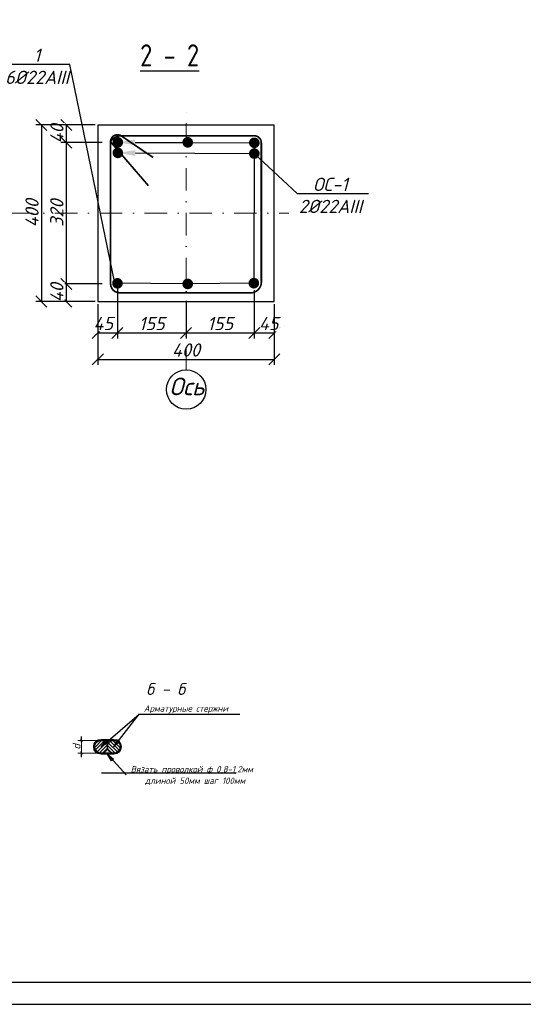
# Model space of a CAD drawing. Header units: millimetres. Extents: x -33345 to 4712671, y -3392 to 121473.
# Tile 631 of 656: x 3251417 to 3262838, y 44501 to 66817. Entities that reach past the tile are written whole.
import ezdxf
from ezdxf import colors
from ezdxf.entities.mleader import LeaderData, LeaderLine
from ezdxf.math import Vec2, Vec3

# ---------------------------------------------------------------- set-up
doc = ezdxf.new("R2010")
doc.units = ezdxf.units.MM
doc.linetypes.add('DASHDOTX2', pattern=[50.8, 25.4, -12.7, 0, -12.7])
for name, color, linetype, lineweight in [('0.25', 7, 'Continuous', 25), ('ар-ра', 117, 'Continuous', 30), ('Размеры1', 252, 'Continuous', 15)]:
    doc.layers.add(name, color=color, linetype=linetype, lineweight=lineweight)
for name, color, linetype in [('_линия', 7, 'Continuous'), ('Лист', 7, 'Continuous'), ('размеры КЖ', 7, 'Continuous')]:
    doc.layers.add(name, color=color, linetype=linetype)
doc.styles.add('#_text', font='CS_Gost2304.shx')
doc.styles.add('_text', font='isocpeui.ttf')
doc.styles.add('GOST 2.304', font='isocpeui.ttf')
doc.styles.add('ISOCPEUR', font='isocpeui.ttf', dxfattribs={"height": 300})
doc.styles.add('ISOCPEUR_1.00', font='isocpeui.ttf')
doc.styles.add('simplex 300', font='isocpeui.ttf', dxfattribs={"height": 300})
doc.styles.get("Standard").update_dxf_attribs({"font": 'arial.ttf'})
doc.dimstyles.new('SPDS$0', dxfattribs={"dimscale": 100, "dimtxt": 2.5, "dimasz": 1.5, "dimexe": 2, "dimexo": 0.625, "dimtad": 1, "dimdec": 0, "dimtxsty": 'GOST 2.304', "dimblk": '*U113', "dimcen": 0, "dimdle": 2, "dimclre": 256, "dimaunit": 1, "dimazin": 0, "dimtfac": 1, "dimtdec": 0, "dimtmove": 1, "dimatfit": 3, "dimfxl": 0.18, "dimtfill": 1, "dimtolj": 1, "dimtzin": 0, "dimlwe": -1, "dimarcsym": 0})
doc.dimstyles.new('М 100', dxfattribs={"dimscale": 100, "dimtxt": 3, "dimasz": 2.5, "dimexe": 1.25, "dimexo": 0.625, "dimtad": 1, "dimdec": 0, "dimtxsty": 'Standard', "dimblk": 'OBLIQUE', "dimcen": 2.5, "dimadec": 0, "dimazin": 0, "dimtfac": 1, "dimtdec": 0, "dimtmove": 0, "dimatfit": 3, "dimfxl": 1, "dimtfill": 1, "dimarcsym": 0})

# ---------------------------------------------------------------- blocks, each defined once
blk = doc.blocks.new('*U328')
at = {"layer": '0.25', "color": 5, "linetype": 'Continuous', "lineweight": 25, "ltscale": 100}
blk.add_lwpolyline([(-59400, 0), (0, 0), (0, 42000), (-59400, 42000), (-59400, 0)], dxfattribs=at)
at = {"layer": '0.25', "color": 7, "linetype": 'Continuous', "lineweight": 30, "ltscale": 100}
blk.add_lwpolyline([(-57400, 500), (-500, 500), (-500, 41500), (-57400, 41500), (-57400, 500)], dxfattribs=at)
blk = doc.blocks.new('_Oblique')
at = {"color": 0, "linetype": 'ByBlock', "lineweight": -2}
blk.add_line((-0.5, -0.5), (0.5, 0.5), dxfattribs=at)
blk = doc.blocks.new('*D2332')
at = {"color": 0, "lineweight": -2, "ltscale": 100, "transparency": 16777216}
for p, q in [((3253634, 60779), (3253634, 59594)), ((3253189, 60367), (3253189, 59594)), ((3253189, 59719), (3253634, 59719))]:
    blk.add_line(p, q, dxfattribs=at)
at = {"layer": 'Defpoints', "color": 0, "ltscale": 100, "transparency": 16777216}
for p in [(3253634, 60842), (3253189, 60430), (3253634, 59719)]:
    blk.add_point(p, dxfattribs=at)
at = {"color": 0, "lineweight": -2, "ltscale": 100, "transparency": 16777216, "xscale": 250, "yscale": 250, "zscale": 250, "rotation": 180}
blk.add_blockref('_Oblique', (3253189, 59719), dxfattribs=at)
at = {"color": 0, "lineweight": -2, "ltscale": 100, "transparency": 16777216, "xscale": 250, "yscale": 250, "zscale": 250}
blk.add_blockref('_Oblique', (3253634, 59719), dxfattribs=at)
at = {"color": 0, "ltscale": 100, "transparency": 16777216, "insert": (3253312, 59932), "char_height": 300, "attachment_point": 5, "style": 'ISOCPEUR_1.00', "bg_fill": 3, "box_fill_scale": 1.1, "bg_fill_color": 256, "bg_fill_true_color": 13158600, "bg_fill_transparency": 0}
blk.add_mtext('45', dxfattribs=at)
blk = doc.blocks.new('*D2333')
at = {"color": 0, "lineweight": -2, "ltscale": 100, "transparency": 16777216}
for p, q in [((3253634, 60711), (3253634, 59593)), ((3255189, 60442), (3255189, 59593)), ((3253634, 59718), (3255189, 59718))]:
    blk.add_line(p, q, dxfattribs=at)
at = {"layer": 'Defpoints', "color": 0, "ltscale": 100, "transparency": 16777216}
for p in [(3253634, 60774), (3255189, 60504), (3255189, 59718)]:
    blk.add_point(p, dxfattribs=at)
at = {"color": 0, "lineweight": -2, "ltscale": 100, "transparency": 16777216, "xscale": 250, "yscale": 250, "zscale": 250, "rotation": 180}
blk.add_blockref('_Oblique', (3253634, 59718), dxfattribs=at)
at = {"color": 0, "lineweight": -2, "ltscale": 100, "transparency": 16777216, "xscale": 250, "yscale": 250, "zscale": 250}
blk.add_blockref('_Oblique', (3255189, 59718), dxfattribs=at)
at = {"color": 0, "ltscale": 100, "transparency": 16777216, "insert": (3254412, 59930), "char_height": 300, "attachment_point": 5, "style": 'ISOCPEUR_1.00', "bg_fill": 3, "box_fill_scale": 1.1, "bg_fill_color": 256, "bg_fill_true_color": 13158600, "bg_fill_transparency": 0}
blk.add_mtext('155', dxfattribs=at)
blk = doc.blocks.new('*D2334')
at = {"color": 0, "lineweight": -2, "ltscale": 100, "transparency": 16777216}
for p, q in [((3256737, 60687), (3256737, 59593)), ((3257189, 60367), (3257189, 59593)), ((3256737, 59718), (3257189, 59718))]:
    blk.add_line(p, q, dxfattribs=at)
at = {"layer": 'Defpoints', "color": 0, "ltscale": 100, "transparency": 16777216}
for p in [(3256737, 60749), (3257189, 60430)]:
    blk.add_point(p, dxfattribs=at)
at = {"color": 0, "lineweight": -2, "ltscale": 100, "transparency": 16777216, "xscale": 250, "yscale": 250, "zscale": 250, "rotation": 180}
blk.add_blockref('_Oblique', (3256737, 59718), dxfattribs=at)
at = {"color": 0, "lineweight": -2, "ltscale": 100, "transparency": 16777216, "xscale": 250, "yscale": 250, "zscale": 250}
blk.add_blockref('_Oblique', (3257189, 59718), dxfattribs=at)
at = {"color": 0, "ltscale": 100, "transparency": 16777216, "insert": (3257063, 59930), "char_height": 300, "attachment_point": 5, "style": 'ISOCPEUR_1.00', "bg_fill": 3, "box_fill_scale": 1.1, "bg_fill_color": 256, "bg_fill_true_color": 13158600, "bg_fill_transparency": 0}
blk.add_mtext('45', dxfattribs=at)
at = {"layer": 'Defpoints', "color": 0, "ltscale": 100, "transparency": 16777216}
blk.add_point((3257189, 59718), dxfattribs=at)
blk = doc.blocks.new('*D2335')
at = {"color": 0, "lineweight": -2, "ltscale": 100, "transparency": 16777216}
for p, q in [((3253189, 60367), (3253189, 58993)), ((3257189, 60367), (3257189, 58993)), ((3253189, 59118), (3257189, 59118))]:
    blk.add_line(p, q, dxfattribs=at)
at = {"layer": 'Defpoints', "color": 0, "ltscale": 100, "transparency": 16777216}
for p in [(3253189, 60430), (3257189, 60430), (3257189, 59118)]:
    blk.add_point(p, dxfattribs=at)
at = {"color": 0, "lineweight": -2, "ltscale": 100, "transparency": 16777216, "xscale": 250, "yscale": 250, "zscale": 250, "rotation": 180}
blk.add_blockref('_Oblique', (3253189, 59118), dxfattribs=at)
at = {"color": 0, "lineweight": -2, "ltscale": 100, "transparency": 16777216, "xscale": 250, "yscale": 250, "zscale": 250}
blk.add_blockref('_Oblique', (3257189, 59118), dxfattribs=at)
at = {"color": 0, "ltscale": 100, "transparency": 16777216, "insert": (3255189, 59331), "char_height": 300, "attachment_point": 5, "style": 'ISOCPEUR_1.00', "bg_fill": 3, "box_fill_scale": 1.1, "bg_fill_color": 256, "bg_fill_true_color": 13158600, "bg_fill_transparency": 0}
blk.add_mtext('400', dxfattribs=at)
blk = doc.blocks.new('*D2336')
at = {"color": 0, "lineweight": -2, "ltscale": 100, "transparency": 16777216}
for p, q in [((3253126, 64430), (3252348, 64430)), ((3252473, 64430), (3252473, 64030)), ((3253289, 64030), (3252348, 64030))]:
    blk.add_line(p, q, dxfattribs=at)
at = {"layer": 'Defpoints', "color": 0, "ltscale": 100, "transparency": 16777216}
for p in [(3253189, 64430), (3253351, 64030)]:
    blk.add_point(p, dxfattribs=at)
at = {"color": 0, "lineweight": -2, "ltscale": 100, "transparency": 16777216, "xscale": 250, "yscale": 250, "zscale": 250}
for p, rotation in [((3252473, 64430), 90), ((3252473, 64030), 270)]:
    blk.add_blockref('_Oblique', p, dxfattribs=dict(at, rotation=rotation))
at = {"color": 0, "ltscale": 100, "transparency": 16777216, "insert": (3252261, 64230), "char_height": 300, "attachment_point": 5, "rotation": 90, "style": 'ISOCPEUR_1.00', "bg_fill": 3, "box_fill_scale": 1.1, "bg_fill_color": 256, "bg_fill_true_color": 13158600, "bg_fill_transparency": 0}
blk.add_mtext('40', dxfattribs=at)
at = {"layer": 'Defpoints', "color": 0, "ltscale": 100, "transparency": 16777216}
blk.add_point((3252473, 64030), dxfattribs=at)
blk = doc.blocks.new('*D2337')
at = {"color": 0, "lineweight": -2, "ltscale": 100, "transparency": 16777216}
for p, q in [((3252773, 64030), (3252347, 64030)), ((3252472, 64030), (3252472, 60829)), ((3253291, 60829), (3252347, 60829))]:
    blk.add_line(p, q, dxfattribs=at)
at = {"layer": 'Defpoints', "color": 0, "ltscale": 100, "transparency": 16777216}
for p in [(3252835, 64030), (3252472, 60829), (3253353, 60829)]:
    blk.add_point(p, dxfattribs=at)
at = {"color": 0, "lineweight": -2, "ltscale": 100, "transparency": 16777216, "xscale": 250, "yscale": 250, "zscale": 250}
for p, rotation in [((3252472, 64030), 90), ((3252472, 60829), 270)]:
    blk.add_blockref('_Oblique', p, dxfattribs=dict(at, rotation=rotation))
at = {"color": 0, "ltscale": 100, "transparency": 16777216, "insert": (3252259, 62430), "char_height": 300, "attachment_point": 5, "rotation": 90, "style": 'ISOCPEUR_1.00', "bg_fill": 3, "box_fill_scale": 1.1, "bg_fill_color": 256, "bg_fill_true_color": 13158600, "bg_fill_transparency": 0}
blk.add_mtext('320', dxfattribs=at)
blk = doc.blocks.new('*D2338')
at = {"color": 0, "lineweight": -2, "ltscale": 100, "transparency": 16777216}
for p, q in [((3253291, 60829), (3252347, 60829)), ((3252472, 60829), (3252472, 60430)), ((3253126, 60430), (3252347, 60430))]:
    blk.add_line(p, q, dxfattribs=at)
at = {"layer": 'Defpoints', "color": 0, "ltscale": 100, "transparency": 16777216}
for p in [(3253353, 60829), (3253189, 60430)]:
    blk.add_point(p, dxfattribs=at)
at = {"color": 0, "lineweight": -2, "ltscale": 100, "transparency": 16777216, "xscale": 250, "yscale": 250, "zscale": 250}
for p, rotation in [((3252472, 60829), 90), ((3252472, 60430), 270)]:
    blk.add_blockref('_Oblique', p, dxfattribs=dict(at, rotation=rotation))
at = {"color": 0, "ltscale": 100, "transparency": 16777216, "insert": (3252259, 60629), "char_height": 300, "attachment_point": 5, "rotation": 90, "style": 'ISOCPEUR_1.00', "bg_fill": 3, "box_fill_scale": 1.1, "bg_fill_color": 256, "bg_fill_true_color": 13158600, "bg_fill_transparency": 0}
blk.add_mtext('40', dxfattribs=at)
at = {"layer": 'Defpoints', "color": 0, "ltscale": 100, "transparency": 16777216}
blk.add_point((3252472, 60430), dxfattribs=at)
blk = doc.blocks.new('*D2339')
at = {"color": 0, "lineweight": -2, "ltscale": 100, "transparency": 16777216}
for p, q in [((3253126, 64430), (3251785, 64430)), ((3251910, 64430), (3251910, 60430)), ((3253126, 60430), (3251785, 60430))]:
    blk.add_line(p, q, dxfattribs=at)
at = {"layer": 'Defpoints', "color": 0, "ltscale": 100, "transparency": 16777216}
for p in [(3253189, 64430), (3251910, 60430), (3253189, 60430)]:
    blk.add_point(p, dxfattribs=at)
at = {"color": 0, "lineweight": -2, "ltscale": 100, "transparency": 16777216, "xscale": 250, "yscale": 250, "zscale": 250}
for p, rotation in [((3251910, 64430), 90), ((3251910, 60430), 270)]:
    blk.add_blockref('_Oblique', p, dxfattribs=dict(at, rotation=rotation))
at = {"color": 0, "ltscale": 100, "transparency": 16777216, "insert": (3251697, 62430), "char_height": 300, "attachment_point": 5, "rotation": 90, "style": 'ISOCPEUR_1.00', "bg_fill": 3, "box_fill_scale": 1.1, "bg_fill_color": 256, "bg_fill_true_color": 13158600, "bg_fill_transparency": 0}
blk.add_mtext('400', dxfattribs=at)
blk = doc.blocks.new('*D2340')
at = {"color": 0, "lineweight": -2, "ltscale": 20, "transparency": 16777216}
for p, q in [((3255189, 60442), (3255189, 59593)), ((3256737, 60367), (3256737, 59593)), ((3255189, 59718), (3256737, 59718))]:
    blk.add_line(p, q, dxfattribs=at)
at = {"layer": 'Defpoints', "color": 0, "ltscale": 20, "transparency": 16777216}
for p in [(3255189, 60504), (3256737, 60430), (3256737, 59718)]:
    blk.add_point(p, dxfattribs=at)
at = {"color": 0, "lineweight": -2, "ltscale": 20, "transparency": 16777216, "xscale": 250, "yscale": 250, "zscale": 250, "rotation": 180}
blk.add_blockref('_Oblique', (3255189, 59718), dxfattribs=at)
at = {"color": 0, "lineweight": -2, "ltscale": 20, "transparency": 16777216, "xscale": 250, "yscale": 250, "zscale": 250}
blk.add_blockref('_Oblique', (3256737, 59718), dxfattribs=at)
at = {"color": 0, "ltscale": 20, "transparency": 16777216, "insert": (3255963, 59930), "char_height": 300, "attachment_point": 5, "style": 'ISOCPEUR_1.00', "bg_fill": 3, "box_fill_scale": 1.1, "bg_fill_color": 256, "bg_fill_true_color": 13158600, "bg_fill_transparency": 0}
blk.add_mtext('155', dxfattribs=at)
blk = doc.blocks.new('_ArchTick')
at = {"color": 0, "linetype": 'ByBlock', "const_width": 0.15}
blk.add_lwpolyline([(-0.5, -0.5), (0.5, 0.5)], dxfattribs=at)
blk = doc.blocks.new('*D314')
at = {"layer": 'Defpoints', "color": 0, "ltscale": 100, "transparency": 16777216}
for p in [(-49976909, 22685258), (-49976909, 22684758)]:
    blk.add_point(p, dxfattribs=at)
at = {"layer": 'Размеры1', "ltscale": 100, "transparency": 16777216}
for p, q in [((-49976956, 22685258), (-49977825, 22685258)), ((-49976956, 22684758), (-49977825, 22684758))]:
    blk.add_line(p, q, dxfattribs=at)
at = {"layer": 'Размеры1', "color": 0, "lineweight": -2, "ltscale": 100, "transparency": 16777216}
blk.add_line((-49977675, 22684608), (-49977675, 22685408), dxfattribs=at)
at = {"layer": 'Размеры1', "color": 0, "lineweight": 0, "ltscale": 100, "transparency": 16777216, "insert": (-49977872, 22685008), "char_height": 300, "attachment_point": 5, "rotation": 90, "style": 'ISOCPEUR', "bg_fill": 3, "box_fill_scale": 1.1, "bg_fill_color": 256, "bg_fill_true_color": 13158600, "bg_fill_transparency": 0}
blk.add_mtext('\\A1;d', dxfattribs=at)
at = {"layer": 'Defpoints', "color": 0, "ltscale": 100, "transparency": 16777216}
blk.add_point((-49977675, 22685258), dxfattribs=at)
at = {"layer": 'Размеры1', "color": 0, "lineweight": -2, "ltscale": 100, "transparency": 16777216, "xscale": 112.5, "yscale": 112.5, "zscale": 112.5}
for p, rotation in [((-49977675, 22685258), 90), ((-49977675, 22684758), 270)]:
    blk.add_blockref('_ArchTick', p, dxfattribs=dict(at, rotation=rotation))
blk = doc.blocks.new('*U113')
at = {"color": 0, "linetype": 'ByBlock', "const_width": 0.15}
blk.add_lwpolyline([(-0.5, -0.5), (0.5, 0.5)], dxfattribs=at)
blk = doc.blocks.new('jsd')
at = {"layer": 'размеры КЖ', "lineweight": 9}
h = blk.add_hatch(dxfattribs=at)
h.set_pattern_fill('ANSI31', color=250, scale=30, angle=-90, style=0)
h.set_pattern_definition([(45, (-49932736.29, 22970022.37), (67.35192, -67.35192), [])])
h.paths.add_polyline_path([(-49977159.3, 22685008.5, 1), (-49976659.3, 22685008.5, 1)])
h = blk.add_hatch(dxfattribs=at)
h.set_pattern_fill('ANSI31', color=250, scale=30, style=0)
h.set_pattern_definition([(315, (-49932736.29, 22970022.37), (-67.35192, -67.35192), [])])
h.paths.add_polyline_path([(-49976659.3, 22685008.5, 1), (-49976159.3, 22685008.5, 1)])
at = {"color": 250, "lineweight": 25, "ltscale": 100}
for p, q in [((-49976409.3, 22685008.5), (-49976263.9, 22685276.2)), ((-49976263.9, 22685276.2), (-49976184.7, 22685214.3)), ((-49976713.2, 22685241.7), (-49976648, 22685165.1)), ((-49976184.7, 22685214.3), (-49976409.3, 22685008.5)), ((-49976659.3, 22684718.5), (-49976421, 22684528.7)), ((-49976495.8, 22684461.4), (-49976659.3, 22684718.5)), ((-49976421, 22684528.7), (-49976495.8, 22684461.4))]:
    blk.add_line(p, q, dxfattribs=at)
for points in [[(-49976409.3, 22685008.5), (-49975411.2, 22686285.4)], [(-49975411.2, 22686285.4), (-49971461.2, 22686285.4)], [(-49976659.3, 22684718.5), (-49975926.9, 22683903.8)], [(-49976893.6, 22683981.1), (-49971619.6, 22683981.1)]]:
    blk.add_lwpolyline(points, dxfattribs=at)
at = {"color": 250, "ltscale": 15}
blk.add_lwpolyline([(-49976409.3, 22685298.5, -1), (-49976409.3, 22684718.5), (-49976909.3, 22684718.5, -1), (-49976909.3, 22685298.5)], format="xyb", close=True, dxfattribs=at)
blk.add_lwpolyline([(-49976409.3, 22685258.5, -1), (-49976409.3, 22684758.5), (-49976909.3, 22684758.5, -1), (-49976909.3, 22685258.5), (-49976409.3, 22685258.5)], format="xyb", dxfattribs=at)
at = {"layer": 'ар-ра', "color": 250}
for centre in [(-49976909.3, 22685008.5), (-49976409.3, 22685008.5)]:
    blk.add_circle(centre, 250, dxfattribs=at)
at = {"color": 250, "linetype": 'Continuous', "lineweight": 0, "ltscale": 100, "style": 'ISOCPEUR'}
blk.add_text('б - б', height=466.67, dxfattribs=at).set_placement((-49975139.5, 22687040.7))
at = {"lineweight": 25, "ltscale": 100, "char_height": 250, "attachment_point": 1, "style": 'ISOCPEUR'}
for s, insert, width in [('\\fISOCPEUR|b0|i1|c1|p34;\\W1.0000000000;\\T1.0000000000;\\o\\lАрматурные стержни ', (-49975231.5, 22686635.4), 3637.5), ('\\fISOCPEUR|b0|i1|c1|p34;\\W1.0000000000;\\T1.0000000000;\\o\\lВязать проволкой ф 0,8-1,2мм', (-49975748.1, 22684253.8), 5100.568), ('\\fISOCPEUR|b0|i1|c1|p34;\\W1.0000000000;\\T1.0000000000;\\o\\lдлиной 50мм шаг 100мм', (-49975185.8, 22683803.8), 3988.258)]:
    blk.add_mtext(s, dxfattribs=dict(at, insert=insert, width=width))
at = {"layer": 'Размеры1', "color": 250, "lineweight": 0, "ltscale": 100}
dim = blk.add_linear_dim(base=(-49977674.8, 22685258.5), p1=(-49976909.3, 22684758.5), p2=(-49976909.3, 22685258.5), angle=90, text='d', dimstyle='SPDS$0', override={"dimscale": 75, "dimlfac": 1, "dimtxsty": 'ISOCPEUR', "dimblk1": 'ArchTick', "dimblk2": 'ArchTick', "dimsah": 1, "dimtolj": 1}, dxfattribs=at)
dim.commit()
dim.dimension.update_dxf_attribs({"geometry": '*D314', "text_midpoint": (-49977674.8, 22685008.5), "dimtype": 128})
at = {"color": 250, "lineweight": 25, "ltscale": 100}
for p, q in [((-49976909.3, 22685008.5), (-49976713.2, 22685241.7)), ((-49976648, 22685165.1), (-49976909.3, 22685008.5))]:
    blk.add_line(p, q, dxfattribs=at)
blk.add_lwpolyline([(-49976909.3, 22685008.5), (-49975411.2, 22686285.4)], dxfattribs=at)

msp = doc.modelspace()

# ---------------------------------------------------------------- linework, layer by layer
at = {"ltscale": 100}
msp.add_lwpolyline([(3253188.903, 60429.501), (3257188.903, 60429.501), (3257188.903, 64429.501), (3253188.903, 64429.501)], close=True, dxfattribs=at)
at = {"ltscale": 100, "const_width": 38.06}
msp.add_lwpolyline([(3254442.118, 63694.386), (3253714.764, 64185.445, 0.649720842), (3253479.434, 64020.392), (3253479.434, 60836.459, 0.409247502), (3253667.124, 60629.501), (3256695.337, 60628.328, 0.378566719), (3256896.696, 60889.254), (3256896.696, 64026.196, 0.44983918), (3256718.399, 64184.271), (3253714.764, 64185.445, 0.263368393), (3253476.508, 64050.592), (3254335.487, 63054.97)], format="xyb", dxfattribs=at)
at = {"color": 5, "ltscale": 100, "const_width": 120.318}
for points in [[(3253589.979, 64006.461, 1.108539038), (3253686.704, 64076.946, 0.902088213), (3253589.979, 64006.461, 0.575163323)], [(3255175.403, 64006.461, 1.108539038), (3255272.127, 64076.946, 0.902088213), (3255175.403, 64006.461, 0.575163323)], [(3256685.473, 63995.945, 1.108539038), (3256782.198, 64066.43, 0.902088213), (3256685.473, 63995.945, 0.575163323)], [(3253582.242, 60811.463, 1.108539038), (3253678.966, 60881.948, 0.902088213), (3253582.242, 60811.463, 0.575163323)], [(3256674.869, 60813.836, 1.108539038), (3256771.594, 60884.321, 0.902088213), (3256674.869, 60813.836, 0.575163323)]]:
    msp.add_lwpolyline(points, format="xyb", dxfattribs=at)
at = {"color": 242, "ltscale": 100, "true_color": 0xcd2027, "const_width": 120.318}
for points in [[(3253589.979, 63767.381, 1.108539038), (3253686.704, 63837.866, 0.902088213), (3253589.979, 63767.381, 0.575163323)], [(3256685.473, 63751.888, 1.108539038), (3256782.198, 63822.374, 0.902088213), (3256685.473, 63751.888, 0.575163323)]]:
    msp.add_lwpolyline(points, format="xyb", dxfattribs=at)
at = {"ltscale": 100}
msp.add_circle((3255192.873, 58433.014), 446.349, dxfattribs=at)

# ---------------------------------------------------------------- block references
at = {"layer": 'Лист', "ltscale": 100, "transparency": 33554687}
msp.add_blockref('*U328', (3294252.538, 44501.326, 1359241.5), dxfattribs=at)

# ---------------------------------------------------------------- texts
at = {"insert": (3254810.176, 58705.048), "char_height": 400, "width": 389.36983, "attachment_point": 1, "style": '_text'}
msp.add_mtext('Ось', dxfattribs=at)
at = {"layer": '_линия', "color": 18, "true_color": 0x000000, "insert": (3254149.068, 66259.463), "char_height": 500, "width": 3740.04605, "attachment_point": 1, "style": '#_text'}
msp.add_mtext('{\\L2 - 2}', dxfattribs=at)

# ---------------------------------------------------------------- leaders
at = {"lineweight": 25}
ml = msp.add_multileader_mtext('Standard', dxfattribs=at)
ml.set_content('ОС-1\\P2%%C22AIII', color=256, style='simplex 300')
ml.set_leader_properties()
ml.build(insert=Vec2(0, 0))
ml.multileader.update_dxf_attribs({"has_dogleg": 0, "text_left_attachment_type": 6, "text_right_attachment_type": 6, "dogleg_length": 0.36, "arrow_head_size": 400})
ctx = ml.context
ctx.base_point, ctx.char_height, ctx.arrow_head_size, ctx.plane_origin = Vec3(3257711.936, 62874.91), 300, 400, Vec3(3254338.008, 64662.709)
ctx.left_attachment, ctx.right_attachment, ctx.text_align_type = 6, 6, 1
notes = []
notes.append((ctx, [(0, (1, 1, 0), (3257711.576, 62874.91), (1, 0), 0.36, [(1, [(3253641.979, 63797.632), (3256737.474, 63782.139)], 0, [])])]))
ctx.mtext.insert, ctx.mtext.alignment, ctx.mtext.flow_direction = Vec3(3258463.936, 63234.91), 2, 5
for ctx, leaders in notes:
    for number, flags, end, landing, length, lines in leaders:
        leader = LeaderData()
        leader.index, (leader.has_last_leader_line, leader.has_dogleg_vector, leader.attachment_direction) = number, flags
        leader.last_leader_point, leader.dogleg_vector, leader.dogleg_length = Vec3(end), Vec3(landing), length
        for number, points, colour, breaks in lines:
            line = LeaderLine()
            line.index, line.vertices, line.color, line.breaks = number, Vec3.list(points), colors.encode_raw_color(colour), breaks
            leader.lines.append(line)
        ctx.leaders.append(leader)

# ---------------------------------------------------------------- next in the draw order: block references
at = {"color": 7, "true_color": 0xffffff, "xscale": 0.5780932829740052, "yscale": 0.5780932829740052, "zscale": 0.5780932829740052}
msp.add_blockref('jsd', (32144577.876, -13063713.429, 1359241.5), dxfattribs=at)

# ---------------------------------------------------------------- next in the draw order: dimensions: what is measured, and where the dimension line sits
at = {"ltscale": 100}
dim = msp.add_linear_dim(base=(3252473.071, 64029.688), p1=(3253188.903, 64429.501), p2=(3253351.449, 64029.688), angle=270, dimstyle='М 100', override={"dimlfac": 0.1, "dimtxsty": 'ISOCPEUR_1.00', "dimfxl": 100, "dimarcsym": 1}, dxfattribs=at)
dim.commit()
dim.dimension.update_dxf_attribs({"geometry": '*D2336', "text_midpoint": (3252473.071, 64229.595), "dimtype": 160})
for base, p1, p2, picture, middle in [((3253634.242, 59719.071), (3253188.903, 60429.501), (3253634.242, 60841.713), '*D2332', (3253311.573, 59719.071)), ((3257188.903, 59717.897), (3256737.474, 60749.429), (3257188.903, 60429.501), '*D2334', (3257063.189, 59717.897))]:
    dim = msp.add_linear_dim(base=base, p1=p1, p2=p2, dimstyle='М 100', override={"dimlfac": 0.1, "dimtxsty": 'ISOCPEUR_1.00', "dimfxl": 100, "dimarcsym": 1}, dxfattribs=at)
    dim.commit()
    dim.dimension.update_dxf_attribs({"geometry": picture, "text_midpoint": middle, "dimtype": 160})

# ---------------------------------------------------------------- next in the draw order: dimensions: what is measured, and where the dimension line sits
dim = msp.add_linear_dim(base=(3252471.898, 60829.362), p1=(3252835.233, 64029.688), p2=(3253353.488, 60829.362), angle=270, dimstyle='М 100', override={"dimlfac": 0.1, "dimtxsty": 'ISOCPEUR_1.00', "dimfxl": 100, "dimarcsym": 1}, dxfattribs=at)
dim.commit()
dim.dimension.update_dxf_attribs({"geometry": '*D2337', "text_midpoint": (3252259.398, 62429.525)})
dim = msp.add_linear_dim(base=(3255188.903, 59717.897), p1=(3253634.242, 60773.582), p2=(3255188.903, 60504.33), dimstyle='М 100', override={"dimlfac": 0.1, "dimtxsty": 'ISOCPEUR_1.00', "dimfxl": 100, "dimarcsym": 1}, dxfattribs=at)
dim.commit()
dim.dimension.update_dxf_attribs({"geometry": '*D2333', "text_midpoint": (3254411.573, 59930.397)})

# ---------------------------------------------------------------- next in the draw order: linework, layer by layer
at = {"color": 5, "ltscale": 100, "const_width": 120.318}
msp.add_lwpolyline([(3255175.403, 60797.897, 1.108539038), (3255272.127, 60868.383, 0.902088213), (3255175.403, 60797.897, 0.575163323)], format="xyb", dxfattribs=at)

# ---------------------------------------------------------------- next in the draw order: dimensions: what is measured, and where the dimension line sits
at = {"ltscale": 100}
dim = msp.add_linear_dim(base=(3257188.903, 59118.183), p1=(3253188.903, 60429.501), p2=(3257188.903, 60429.501), dimstyle='М 100', override={"dimlfac": 0.1, "dimtxsty": 'ISOCPEUR_1.00', "dimfxl": 100, "dimarcsym": 1}, dxfattribs=at)
dim.commit()
dim.dimension.update_dxf_attribs({"geometry": '*D2335', "text_midpoint": (3255188.903, 59330.683)})

# ---------------------------------------------------------------- next in the draw order: linework, layer by layer
at = {"linetype": 'DASHDOTX2', "lineweight": 5, "ltscale": 20}
msp.add_line((3255188.903, 58879.345), (3255188.903, 64757.241), dxfattribs=at)

# ---------------------------------------------------------------- next in the draw order: dimensions: what is measured, and where the dimension line sits
at = {"ltscale": 100}
dim = msp.add_linear_dim(base=(3252471.898, 60429.501), p1=(3253353.488, 60829.362), p2=(3253188.903, 60429.501), angle=270, dimstyle='М 100', override={"dimlfac": 0.1, "dimtxsty": 'ISOCPEUR_1.00', "dimfxl": 100, "dimarcsym": 1}, dxfattribs=at)
dim.commit()
dim.dimension.update_dxf_attribs({"geometry": '*D2338', "text_midpoint": (3252471.898, 60629.432), "dimtype": 160})

# ---------------------------------------------------------------- next in the draw order: dimensions: what is measured, and where the dimension line sits
dim = msp.add_linear_dim(base=(3251909.628, 60429.501), p1=(3253188.903, 64429.501), p2=(3253188.903, 60429.501), angle=270, dimstyle='М 100', override={"dimlfac": 0.1, "dimtxsty": 'ISOCPEUR_1.00', "dimfxl": 100, "dimarcsym": 1}, dxfattribs=at)
dim.commit()
dim.dimension.update_dxf_attribs({"geometry": '*D2339', "text_midpoint": (3251697.128, 62429.501)})
at = {"ltscale": 20}
dim = msp.add_linear_dim(base=(3256737.474, 59717.897), p1=(3255188.903, 60504.33), p2=(3256737.474, 60429.501), dimstyle='М 100', override={"dimlfac": 0.1, "dimtxsty": 'ISOCPEUR_1.00', "dimtmove": 1, "dimfxl": 100, "dimarcsym": 1}, dxfattribs=at)
dim.commit()
dim.dimension.update_dxf_attribs({"geometry": '*D2340', "text_midpoint": (3255963.189, 59930.397)})

# ---------------------------------------------------------------- next in the draw order: linework, layer by layer
at = {"linetype": 'DASHDOTX2', "lineweight": 5, "ltscale": 20}
msp.add_line((3251201.245, 62429.501), (3257516.643, 62429.501), dxfattribs=at)

# ---------------------------------------------------------------- next in the draw order: leaders
at = {"lineweight": 25}
ml = msp.add_multileader_mtext('Standard', dxfattribs=at)
ml.set_content('1\\P6%%C22AIII', color=256, style='simplex 300')
ml.set_leader_properties()
ml.build(insert=Vec2(0, 0))
ml.multileader.update_dxf_attribs({"has_dogleg": 0, "text_left_attachment_type": 6, "text_right_attachment_type": 6, "dogleg_length": 0.36, "arrow_head_size": 400})
ctx = ml.context
ctx.base_point, ctx.char_height, ctx.arrow_head_size, ctx.plane_origin = Vec3(3251065.467, 65800.104), 300, 400, Vec3(3253460.545, 64656.642)
ctx.left_attachment, ctx.right_attachment, ctx.text_align_type = 6, 6, 1
notes = []
notes.append((ctx, [(1, (1, 1, 0), (3252555.963, 65800.104), (-1, 0), 0.36, [(5, [(3253634.242, 64036.712), (3255188.891, 64036.712), (3256737.486, 64026.189), (3256726.884, 60844.079), (3255188.891, 60828.148), (3253574.083, 60841.713)], 0, [])])]))
ctx.mtext.insert, ctx.mtext.alignment, ctx.mtext.flow_direction = Vec3(3251810.535, 66160.104), 2, 5
for ctx, leaders in notes:
    for number, flags, end, landing, length, lines in leaders:
        leader = LeaderData()
        leader.index, (leader.has_last_leader_line, leader.has_dogleg_vector, leader.attachment_direction) = number, flags
        leader.last_leader_point, leader.dogleg_vector, leader.dogleg_length = Vec3(end), Vec3(landing), length
        for number, points, colour, breaks in lines:
            line = LeaderLine()
            line.index, line.vertices, line.color, line.breaks = number, Vec3.list(points), colors.encode_raw_color(colour), breaks
            leader.lines.append(line)
        ctx.leaders.append(leader)

doc.saveas('drawing.dxf')
